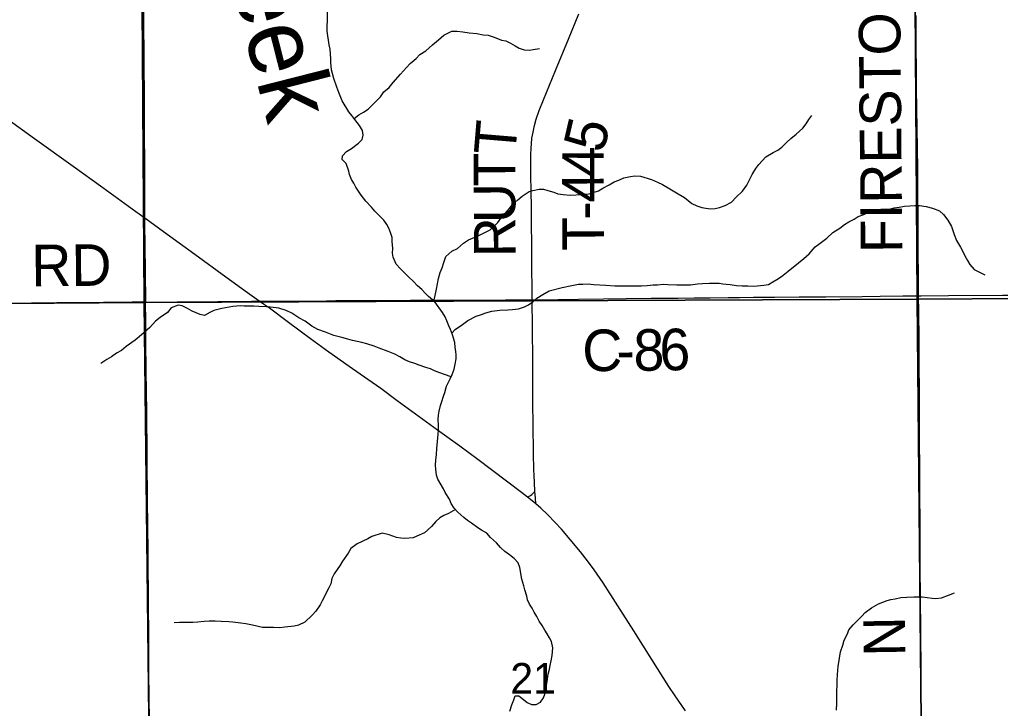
# Model space of a CAD drawing. Extents: x 1985906 to 2360102, y 891258 to 1222054.
# Drawn here: x 2085489 to 2092575, y 1038403 to 1043377 of the extents above; entities that cross this region are included whole.
import ezdxf

# ---------------------------------------------------------------- set-up
doc = ezdxf.new("R2010")
doc.units = 0
for name, color, linetype in [('GM_X_County_Road', 7, 'Continuous'), ('GM_X_County_Road_Text', 7, 'Continuous'), ('GM_X_Minor_River', 7, 'Continuous'), ('GM_X_Minor_River_Text', 7, 'Continuous'), ('GM_X_Section', 7, 'Continuous'), ('GM_X_Section_Text', 7, 'Continuous'), ('GM_X_State_Route', 7, 'Continuous'), ('GM_X_Township_Road', 7, 'Continuous'), ('GM_X_Township_Road_Text', 7, 'Continuous')]:
    doc.layers.add(name, color=color, linetype=linetype)

msp = doc.modelspace()

# ---------------------------------------------------------------- linework, layer by layer
at = {"layer": 'GM_X_County_Road'}
for points in [[(2086394.7, 1041942.3), (2086394.4, 1042003.6), (2086394.3, 1042134.8), (2086393.2, 1042380.8), (2086392, 1042512), (2086391.5, 1042823.6), (2086390.3, 1043053.2), (2086387.8, 1043414.1), (2086387.3, 1043692.9), (2086384.9, 1044103), (2086382.5, 1044299.7), (2086380.7, 1044463.7), (2086379.8, 1044594.9), (2086379.8, 1044775.3), (2086377.1, 1044988.5), (2086376, 1045152.5), (2086374.3, 1045307.4), (2086373.3, 1045402), (2086371.6, 1045546), (2086369.9, 1045660.8), (2086369, 1045857.6), (2086370.2, 1046333.3), (2086368, 1046612.1), (2086368.6, 1046698.7)], [(2086400.3, 1041337.8), (2086398.6, 1041560.8), (2086397.5, 1041741.2), (2086394.9, 1041905.2), (2086394.7, 1041942.3)], [(2083644.7, 1041320.6), (2083739.6, 1041320.8), (2084104.1, 1041324.2), (2084264.1, 1041325), (2084772.4, 1041327.6), (2084986.4, 1041329.3), (2085263.1, 1041330.2), (2085575.2, 1041331.9), (2085759.1, 1041334.5), (2086095.9, 1041337.1), (2086302.7, 1041338.9), (2086400.3, 1041337.8)], [(2086428.1, 1038313.4), (2086423.7, 1038657.8), (2086422.3, 1038920.3), (2086420, 1039166.3), (2086417.4, 1039494.4), (2086415.7, 1039756.8), (2086414.3, 1039871.6), (2086411.1, 1040232.5), (2086407.9, 1040544.1), (2086404.2, 1040839.4), (2086402.4, 1041052.6), (2086400.7, 1041200.2), (2086400, 1041331.3), (2086400.3, 1041337.8)], [(2086400.3, 1041337.8), (2086462.8, 1041337.1), (2086628.9, 1041337.9), (2086921.5, 1041340.5), (2087164.7, 1041344), (2087220.6, 1041344)], [(2087220.6, 1041344), (2087336.2, 1041344), (2087400.7, 1041344.9), (2087480.3, 1041344.8), (2087531.6, 1041344.8), (2087592.5, 1041344.8), (2087643.8, 1041344.8), (2087707.5, 1041346.6), (2087772.9, 1041347.8), (2087953, 1041348.7), (2088067.4, 1041347.5), (2088182.1, 1041348.1), (2088313.1, 1041349.9), (2088412.1, 1041350.9), (2088544.6, 1041351.8), (2088656.1, 1041350.8), (2088805.4, 1041351.7), (2089000, 1041352.5), (2089191.8, 1041354.1)], [(2089191.8, 1041354.1), (2089233.3, 1041354.3), (2089526.7, 1041358.3), (2089707.1, 1041360.6), (2089871, 1041362.7), (2090051.2, 1041364.6), (2090247.8, 1041365.2), (2090362.5, 1041367.6), (2090477.4, 1041368.6), (2090608.6, 1041369.7), (2090690.6, 1041370.6), (2090791.9, 1041371.7), (2090942.2, 1041373.4), (2091120.8, 1041375.2), (2091313.8, 1041376), (2091576.1, 1041378), (2091707.2, 1041378.8), (2091869.5, 1041381.2), (2091984.5, 1041382.1)], [(2091984.5, 1041382.1), (2092002.1, 1041382.1), (2092200.2, 1041385.6), (2092590, 1041386.4), (2093065.7, 1041387.2), (2093493.5, 1041389.8), (2093738.4, 1041389.7), (2093887, 1041390.6), (2094019.6, 1041391.5), (2094331.6, 1041392), (2094569.4, 1041393.1), (2094790.4, 1041393.1), (2094860.6, 1041393.2)]]:
    msp.add_lwpolyline(points, dxfattribs=at)
at = {"layer": 'GM_X_Minor_River'}
for points in [[(2087738.4, 1043096.2), (2087736.2, 1043126.3), (2087732, 1043162.4), (2087725.8, 1043194.5), (2087711.3, 1043292.8), (2087711.1, 1043333), (2087714.9, 1043367.1), (2087714.4, 1043461.5)], [(2087905.6, 1042662.1), (2087940.9, 1042689.6), (2087972.9, 1042707.8), (2088006.8, 1042730), (2088050.7, 1042774.4), (2088096.5, 1042818.8), (2088120.4, 1042855), (2088158.3, 1042887.3), (2088188.2, 1042923.6), (2088242, 1042982.1), (2088285.8, 1043030.5), (2088311.7, 1043060.7), (2088355.6, 1043097), (2088381.5, 1043125.3), (2088425.4, 1043151.6), (2088473.3, 1043193.9), (2088515.2, 1043230.3), (2088555.1, 1043264.6), (2088613.1, 1043293), (2088651.2, 1043293.2), (2088691.3, 1043289.3), (2088737.4, 1043281.5), (2088793.5, 1043275.7), (2088839.7, 1043267.9), (2088873.8, 1043264.1), (2088909.9, 1043252.2), (2088942, 1043240.3), (2088970.1, 1043228.4), (2089002.2, 1043222.5), (2089036.4, 1043206.6), (2089068.5, 1043188.7), (2089098.7, 1043170.7), (2089134.8, 1043158.8), (2089172.9, 1043157), (2089200.9, 1043161.2), (2089245, 1043169.4)], [(2088963.3, 1039564.3), (2088935.1, 1039598.3), (2088890.8, 1039638.3), (2088864.6, 1039668.3), (2088826.4, 1039690.2), (2088800.3, 1039708.1), (2088754, 1039740), (2088725.8, 1039760), (2088697.7, 1039781.9), (2088655.4, 1039819.9), (2088629.2, 1039849.9), (2088606.9, 1039883.9), (2088594.8, 1039914), (2088564.5, 1039962), (2088552.3, 1039988), (2088511.8, 1040058.1), (2088501.7, 1040086.2), (2088495.4, 1040130.3), (2088495.3, 1040158.4), (2088497.1, 1040196.6), (2088500.9, 1040236.8), (2088502.7, 1040278.9), (2088508.4, 1040331.2), (2088510.3, 1040357.3), (2088514.1, 1040383.4), (2088516, 1040411.5), (2088515.8, 1040451.7), (2088513.6, 1040489.8), (2088515.4, 1040519.9), (2088521.3, 1040550), (2088531.1, 1040590.3), (2088539, 1040618.4), (2088552.8, 1040658.6), (2088560.7, 1040684.8), (2088574.5, 1040729), (2088586.3, 1040755.1), (2088600.2, 1040783.3), (2088614.1, 1040813.5), (2088627.9, 1040853.7), (2088635.7, 1040887.9), (2088643.5, 1040928.1), (2088643.4, 1040954.2), (2088641.3, 1040982.3), (2088637.1, 1041010.3), (2088634.9, 1041046.5), (2088616.6, 1041100.6), (2088602.4, 1041138.7), (2088590.2, 1041164.7), (2088576, 1041202.8), (2088563.8, 1041230.9), (2088543.6, 1041260.9), (2088489.1, 1041338.9), (2088442.8, 1041376.9), (2088416.6, 1041402.8), (2088394.4, 1041428.8), (2088364.2, 1041454.8), (2088332, 1041488.8), (2088301.8, 1041516.8), (2088241.3, 1041576.7), (2088211.1, 1041610.7), (2088188.8, 1041660.8), (2088184.6, 1041690.9), (2088186.5, 1041725), (2088182.2, 1041775.2), (2088180, 1041803.3), (2088171.9, 1041833.4), (2088157.6, 1041871.4), (2088143.5, 1041897.5), (2088121.3, 1041927.5), (2088083, 1041967.5), (2088056.8, 1041993.4), (2088030.6, 1042021.4), (2087990.3, 1042065.4), (2087956, 1042109.4), (2087937.8, 1042137.5), (2087919.6, 1042167.5), (2087903.4, 1042195.5), (2087887.2, 1042221.5), (2087873, 1042257.6), (2087866.9, 1042283.7), (2087848.6, 1042337.8), (2087820.4, 1042367.8), (2087822.2, 1042393.9), (2087852.1, 1042424.2), (2087886.1, 1042446.4), (2087938, 1042484.8), (2087963.9, 1042511), (2087971.7, 1042543.2), (2087965.6, 1042575.2), (2087945.3, 1042611.3), (2087911, 1042655.3), (2087888.8, 1042683.3), (2087868.6, 1042711.3), (2087820.1, 1042791.4), (2087795.8, 1042849.5), (2087781.5, 1042889.6), (2087759.2, 1042951.8), (2087749, 1042987.8), (2087742.8, 1043013.9), (2087738.5, 1043068.1), (2087738.4, 1043096.2)], [(2088494, 1041331.9), (2088485, 1041353), (2088492.8, 1041385.1), (2088500.6, 1041431.3), (2088516.2, 1041507.7), (2088528, 1041551.9), (2088541.9, 1041584.1), (2088553.7, 1041622.3), (2088569.5, 1041666.5), (2088611.4, 1041704.9), (2088653.4, 1041725.2), (2088695.3, 1041763.5), (2088733.2, 1041785.8), (2088807.2, 1041818.2), (2088837.2, 1041832.4), (2088889.2, 1041858.8), (2088945, 1041911.2), (2088968.9, 1041945.4), (2088998.7, 1041979.7), (2089028.6, 1042012), (2089048.5, 1042040.2), (2089088.4, 1042076.5), (2089120.3, 1042102.7), (2089170.3, 1042135.1), (2089198.3, 1042143.3), (2089242.3, 1042151.5), (2089274.4, 1042151.6), (2089304.5, 1042143.7), (2089348.6, 1042131.9), (2089376.8, 1042120), (2089416.9, 1042114.2), (2089467, 1042108.4), (2089551.1, 1042114.8), (2089603.2, 1042119), (2089633.2, 1042129.2), (2089671.2, 1042141.4), (2089703.2, 1042159.6), (2089749.2, 1042183.9), (2089785.1, 1042206.2), (2089819.1, 1042218.4), (2089855.1, 1042234.6), (2089903.2, 1042244.9), (2089933.2, 1042249), (2089975.3, 1042247.2), (2090055.6, 1042221.5), (2090097.8, 1042203.6), (2090133.9, 1042185.7), (2090188.2, 1042153.8), (2090246.5, 1042120), (2090292.8, 1042092.1), (2090345.1, 1042050.2), (2090381.2, 1042032.3), (2090417.4, 1042020.4), (2090447.5, 1042014.5), (2090481.6, 1042010.6), (2090513.6, 1042012.8), (2090545.6, 1042019), (2090587.6, 1042035.2), (2090633.6, 1042059.5), (2090667.5, 1042095.8), (2090711.3, 1042138.2), (2090743.2, 1042182.5), (2090763, 1042220.7), (2090780.9, 1042259), (2090808.7, 1042301.2), (2090830.6, 1042329.5), (2090880.4, 1042385.9), (2090934.3, 1042416.3), (2090966.3, 1042434.5), (2090996.2, 1042456.7), (2091032.1, 1042493), (2091062.1, 1042519.2), (2091100, 1042549.5), (2091147.8, 1042593.9), (2091171.7, 1042624.2), (2091191.6, 1042654.4), (2091213.5, 1042684.6)], [(2088612.4, 1041111.7), (2088636.4, 1041138.8), (2088690.3, 1041175.2), (2088728.3, 1041203.5), (2088788.2, 1041235.9), (2088826.2, 1041248.1), (2088858.2, 1041260.3), (2088900.3, 1041270.6), (2088958.3, 1041278.8), (2089016.4, 1041281.1), (2089050.5, 1041283.3), (2089094.5, 1041289.5), (2089136.6, 1041303.8), (2089166.5, 1041318), (2089198.5, 1041338.2), (2089226.4, 1041364.4), (2089268.4, 1041392.7), (2089316.3, 1041419), (2089410.4, 1041443.5), (2089478.4, 1041457.9), (2089526.5, 1041466.2), (2089558.6, 1041466.3), (2089596.6, 1041468.5), (2089636.7, 1041464.7), (2089724.9, 1041459), (2089789.1, 1041455.3), (2089855.2, 1041455.6), (2089889.3, 1041453.8), (2089983.5, 1041454.2), (2090023.5, 1041456.4), (2090067.6, 1041462.6), (2090097.7, 1041462.8), (2090139.7, 1041467), (2090173.8, 1041465.1), (2090237.9, 1041461.4), (2090336.1, 1041461.9), (2090388.2, 1041470.1), (2090422.3, 1041470.3), (2090474.4, 1041474.5), (2090510.4, 1041472.7), (2090542.5, 1041472.9), (2090570.6, 1041469), (2090622.7, 1041463.2), (2090668.8, 1041457.4), (2090710.9, 1041453.6), (2090751, 1041453.7), (2090791.1, 1041451.9), (2090819.1, 1041454), (2090865.2, 1041458.3), (2090899.3, 1041464.5), (2090931.2, 1041482.7), (2090959.2, 1041500.9), (2090993.1, 1041521.1), (2091043, 1041559.5), (2091116.9, 1041620), (2091154.8, 1041652.3), (2091192.7, 1041686.7), (2091236.5, 1041737), (2091264.5, 1041755.3), (2091320.3, 1041797.7), (2091364.2, 1041840), (2091414.2, 1041870.4), (2091450.1, 1041896.6), (2091480, 1041916.9), (2091520, 1041937.1), (2091548, 1041955.3), (2091588, 1041969.5), (2091620, 1041983.8), (2091664, 1041996), (2091724.1, 1042004.3), (2091766.1, 1042006.5), (2091808.2, 1042016.8), (2091844.2, 1042022.9), (2091882.3, 1042029.1), (2091920.3, 1042031.3), (2091956.4, 1042033.5), (2091990.4, 1042033.7), (2092038.6, 1042027.8), (2092084.7, 1042016), (2092134.9, 1041996.2), (2092165.1, 1041970.2), (2092195.4, 1041928.2), (2092221.7, 1041882.1), (2092242, 1041826), (2092258.3, 1041781.9), (2092286.6, 1041733.9), (2092302.8, 1041701.8), (2092319, 1041671.8), (2092337.2, 1041637.7), (2092353.4, 1041607.7), (2092385.7, 1041571.7), (2092423.8, 1041553.8), (2092462, 1041533.9)], [(2088606.7, 1040797.4), (2088558, 1040815.2), (2088525.8, 1040827.1), (2088487.7, 1040841), (2088457.6, 1040854.9), (2088425.4, 1040864.8), (2088377.3, 1040880.7), (2088345.1, 1040892.6), (2088307, 1040906.4), (2088272.8, 1040920.3), (2088236.7, 1040942.2), (2088200.5, 1040960.2), (2088152.3, 1040980), (2088088, 1041003.8), (2088051.9, 1041017.7), (2087997.7, 1041035.5), (2087961.6, 1041045.4), (2087893.4, 1041059.1), (2087861.2, 1041069), (2087817.1, 1041080.9), (2087758.9, 1041096.7), (2087698.7, 1041120.5), (2087644.4, 1041140.3), (2087600.2, 1041164.2), (2087551.9, 1041200.1), (2087505.7, 1041224), (2087455.4, 1041257.9), (2087415.3, 1041275.8), (2087361.1, 1041293.6), (2087300.9, 1041301.3), (2087272.8, 1041303.2), (2087216.7, 1041305), (2087182.6, 1041306.8), (2087112.5, 1041308.5), (2087082.4, 1041310.4), (2087030.3, 1041306.1), (2087002.3, 1041300), (2086950.3, 1041291.7), (2086892.2, 1041277.4), (2086864.3, 1041261.2), (2086824.3, 1041240.9), (2086794.2, 1041246.8), (2086766.1, 1041258.7), (2086735.9, 1041272.6), (2086701.8, 1041290.5), (2086663.6, 1041310.4), (2086635.5, 1041314.3), (2086585.5, 1041296), (2086557.6, 1041261.8), (2086503.7, 1041225.4), (2086471.8, 1041199.1), (2086430, 1041154.8), (2086370.1, 1041100.3), (2086324.2, 1041061.9), (2086260.4, 1041015.5), (2086226.4, 1040987.2), (2086190.5, 1040969), (2086154.5, 1040942.7), (2086120.6, 1040922.5), (2086076.6, 1040894.2)], [(2088638.5, 1039839.2), (2088587.3, 1039809.5), (2088555.3, 1039797.3), (2088525.3, 1039779.1), (2088495.4, 1039752.9), (2088465.5, 1039716.6), (2088413.7, 1039670.2), (2088359.7, 1039647.9), (2088331.7, 1039635.7), (2088273.6, 1039629.4), (2088243.5, 1039631.3), (2088211.5, 1039637.2), (2088159.2, 1039657), (2088109.1, 1039668.8), (2088033.1, 1039644.4), (2088005.1, 1039628.2), (2087927.1, 1039591.7), (2087883.2, 1039557.3), (2087863.4, 1039523.1), (2087821.6, 1039466.7), (2087805.7, 1039438.5), (2087761.9, 1039376.1), (2087746.1, 1039341.9), (2087738.3, 1039303.7), (2087724.4, 1039273.5), (2087674.8, 1039180.9), (2087660.9, 1039150.8), (2087629.1, 1039104.4), (2087603.2, 1039076.2), (2087549.3, 1039025.8), (2087505.4, 1039003.5), (2087473.3, 1038997.3), (2087405.3, 1038989), (2087369.2, 1038984.8), (2087323.1, 1038986.6), (2087245, 1038986.2), (2087172.7, 1039004), (2087124.6, 1039013.8), (2087086.5, 1039019.6), (2087030.3, 1039025.4), (2087000.2, 1039029.3), (2086946.1, 1039031), (2086902, 1039032.8), (2086857.9, 1039032.6), (2086823.9, 1039030.5), (2086777.8, 1039026.2), (2086741.8, 1039024.1), (2086645.6, 1039023.6), (2086605.5, 1039021.4)], [(2089031.7, 1038384.1), (2089045.5, 1038428.4), (2089059.3, 1038464.6), (2089069.2, 1038494.7), (2089095.2, 1038494.8), (2089129.4, 1038466.9), (2089155.6, 1038446.9), (2089187.7, 1038431), (2089221.8, 1038431.2), (2089253.8, 1038447.4), (2089273.6, 1038479.6), (2089283.5, 1038505.8), (2089291.4, 1038535.9), (2089295.2, 1038572), (2089301.1, 1038598.2), (2089308.8, 1038650.4), (2089316.6, 1038686.6), (2089322.5, 1038712.7), (2089330.4, 1038746.9), (2089338.2, 1038785.1), (2089341.9, 1038841.3), (2089331.6, 1038885.4), (2089317.5, 1038913.5), (2089301.3, 1038941.5), (2089283.1, 1038967.5), (2089264.9, 1039001.5), (2089242.7, 1039033.6), (2089226.5, 1039067.6), (2089206.3, 1039097.7), (2089192.1, 1039127.7), (2089173.9, 1039155.7), (2089159.7, 1039187.8), (2089153.6, 1039213.9), (2089139.3, 1039260), (2089133.1, 1039288), (2089116.8, 1039336.2), (2089104.4, 1039420.4), (2089090.2, 1039454.5), (2089061.9, 1039486.5), (2089027.7, 1039512.4), (2088995.6, 1039536.4), (2088963.3, 1039564.3)], [(2091392.3, 1038391), (2091394.1, 1038441.2), (2091393.6, 1038523.5), (2091395.4, 1038575.7), (2091397.2, 1038605.8), (2091399, 1038648), (2091402.7, 1038706.2), (2091412.4, 1038766.5), (2091420.2, 1038810.7), (2091438, 1038859), (2091445.8, 1038895.1), (2091469.6, 1038941.4), (2091479.5, 1038969.6), (2091511.3, 1039005.9), (2091573.1, 1039068.4), (2091599, 1039096.6), (2091643, 1039128.9), (2091694.9, 1039159.3), (2091756.9, 1039181.7), (2091784.9, 1039189.8), (2091815, 1039194), (2091857, 1039204.2), (2091899.1, 1039206.4), (2091949.1, 1039208.7), (2092009.3, 1039208.9), (2092045.4, 1039205.1), (2092081.5, 1039199.2), (2092109.5, 1039197.3), (2092149.6, 1039201.5), (2092201.6, 1039221.8), (2092243.6, 1039238.1)]]:
    msp.add_lwpolyline(points, dxfattribs=at)
at = {"layer": 'GM_X_Section'}
for points in [[(2091937.8, 1046691.4), (2097478.9, 1046742.4), (2097537, 1041391.5), (2091973.8, 1041358.4)], [(2080765.1, 1046666.9), (2086354.3, 1046700.2), (2086388.5, 1041335.2), (2080867.4, 1041292.2)], [(2086354.3, 1046700.2), (2091937.8, 1046691.4), (2091973.8, 1041358.4), (2086388.5, 1041335.2)], [(2086388.5, 1041335.2), (2086450.6, 1035990.4), (2080917.5, 1035949.4), (2080867.4, 1041292.2)], [(2091973.8, 1041358.4), (2092025.7, 1036029.5), (2086450.6, 1035990.4), (2086388.5, 1041335.2)], [(2097537, 1041391.5), (2097550.9, 1036060.4), (2092025.7, 1036029.5), (2091973.8, 1041358.4)]]:
    msp.add_lwpolyline(points, close=True, dxfattribs=at)
at = {"layer": 'GM_X_State_Route'}
msp.add_lwpolyline([(2090299.7, 1038384.9), (2090225.1, 1038493), (2090180, 1038561.6), (2090057.1, 1038755.7), (2089926.6, 1038964.3), (2089812.4, 1039144.3), (2089705, 1039309.2), (2089639.4, 1039403.4), (2089591.3, 1039469.7), (2089540.8, 1039534.3), (2089467.7, 1039622.8), (2089403.3, 1039697.1), (2089359.3, 1039745.6), (2089302.4, 1039804.4), (2089255, 1039849.4), (2089220.1, 1039879.4), (2089205.4, 1039892), (2089159.2, 1039928.3), (2089115, 1039962.6), (2088800.8, 1040199.7), (2088668.8, 1040297), (2088509.1, 1040412.3), (2088376.8, 1040509.3), (2088217.4, 1040624.6), (2088098.7, 1040712.1), (2088005.3, 1040778.8), (2087870.6, 1040872.4), (2087722.9, 1040976.3), (2087590.2, 1041072.9), (2087432, 1041190.1), (2087294, 1041292.1), (2087258.7, 1041317), (2087220.6, 1041344), (2087136.3, 1041403.4), (2086980.3, 1041517.4), (2086755, 1041681.6), (2086528.9, 1041845), (2086394.7, 1041942.3), (2086329.5, 1041989.1), (2086089.8, 1042161.7), (2085877.5, 1042316), (2085597, 1042516.1), (2085397.8, 1042660.6)], dxfattribs=at)
at = {"layer": 'GM_X_Township_Road'}
for points in [[(2089191.8, 1041354.1), (2089191.5, 1041449.6), (2089190.2, 1041564.3), (2089190.2, 1041744.7), (2089188.3, 1041908.7), (2089187.1, 1042007.1), (2089185, 1042154.6), (2089183.8, 1042236.6), (2089182.1, 1042318.6), (2089181.7, 1042400.5), (2089184.5, 1042449.5), (2089186.7, 1042480.6), (2089191.1, 1042519.7), (2089198.9, 1042564), (2089208.5, 1042611.5), (2089221.5, 1042658.9), (2089243, 1042720.9), (2089273.2, 1042797.2), (2089362.2, 1043008.9), (2089455.7, 1043236.5), (2089530.4, 1043418.5)], [(2091984.5, 1041382.1), (2091984.7, 1041454.3), (2091982.2, 1041766.1), (2091980.4, 1041962.9), (2091979.6, 1042094.1), (2091977.8, 1042307.4), (2091976.6, 1042438.6), (2091974.9, 1042602.6), (2091972.7, 1042724), (2091970.2, 1042889.8), (2091969.4, 1042968.8), (2091968.7, 1043036.6), (2091967.4, 1043156.4), (2091966.4, 1043258.6), (2091966.5, 1043406.2)], [(2089212.4, 1039970.6), (2089212.1, 1039973.7), (2089206.8, 1040087.5), (2089205.4, 1040124.8), (2089204.4, 1040163.9), (2089203.1, 1040207.3), (2089202, 1040268.6), (2089199.8, 1040432.6), (2089198, 1040629.5), (2089197.6, 1040875.5), (2089194.3, 1041187.2), (2089191.9, 1041318.4), (2089191.8, 1041354.1)], [(2092003.8, 1038257.5), (2092003.3, 1038405.1), (2092001.9, 1038503.4), (2092002.1, 1038618.2), (2092003, 1038716.5), (2092000.8, 1038913), (2092000.2, 1038976.2), (2091999.9, 1039022.3), (2091999.5, 1039060.5), (2091999.1, 1039110), (2091998.3, 1039193.3), (2091997.7, 1039270.6), (2091996.9, 1039355.7), (2091996.1, 1039566.7), (2091995.7, 1039685.7), (2091994.4, 1040007.8), (2091993.1, 1040168.5), (2091991.9, 1040306.5), (2091991, 1040552.2), (2091990.4, 1040699.9), (2091988.7, 1040880.3), (2091988.3, 1041060.7), (2091986.1, 1041273.9), (2091984.5, 1041372.3), (2091984.5, 1041382.1)], [(2089159.2, 1039928.3), (2089179.4, 1039941.4), (2089189.9, 1039948.2), (2089201.1, 1039958.8), (2089212.4, 1039970.6)], [(2089220.1, 1039879.4), (2089216.3, 1039924.7), (2089212.4, 1039970.6)]]:
    msp.add_lwpolyline(points, dxfattribs=at)

# ---------------------------------------------------------------- texts
at = {"layer": 'GM_X_County_Road_Text'}
for s, rotation, p in [('RD', 0.49434, (2085574.9, 1041450.8)), ('C', 0.36688, (2089555.1, 1040838)), ('8', 0.54037, (2089925.7, 1040840.5)), ('6', 1.24626, (2090114.5, 1040842.3)), ('-', 0.40579, (2089801.7, 1040839.6))]:
    msp.add_text(s, height=300, rotation=rotation, dxfattribs=at).set_placement(p)
at = {"layer": 'GM_X_Minor_River_Text'}
msp.add_text('Creek', height=500.19, rotation=284.26206, dxfattribs=at).set_placement((2086843.1, 1044342))
at = {"layer": 'GM_X_Section_Text'}
msp.add_text('21', height=221, rotation=0.00001, dxfattribs=at).set_placement((2089034.8, 1038510))
at = {"layer": 'GM_X_Township_Road_Text'}
for s, rotation, p in [('FIRESTONE', 90.50588, (2091866.9, 1041692.4)), ('T', 85.24596, (2089069.7, 1042389.3)), ('5', 76.92678, (2089707.3, 1042406)), ('T', 90.02573, (2089070.1, 1042171.5)), ('4', 89.81525, (2089708.8, 1042238.9)), ('4', 90.2498, (2089709.6, 1042054.7)), ('U', 90.31565, (2089071.6, 1041907.9)), ('-', 90.32786, (2089710.3, 1041931.6)), ('R', 90.31615, (2089072.9, 1041661.5)), ('T', 90.34929, (2089711.7, 1041707.3)), ('N', 90.93994, (2091889.1, 1038779.8))]:
    msp.add_text(s, height=300, rotation=rotation, dxfattribs=at).set_placement(p)

doc.saveas('drawing.dxf')
